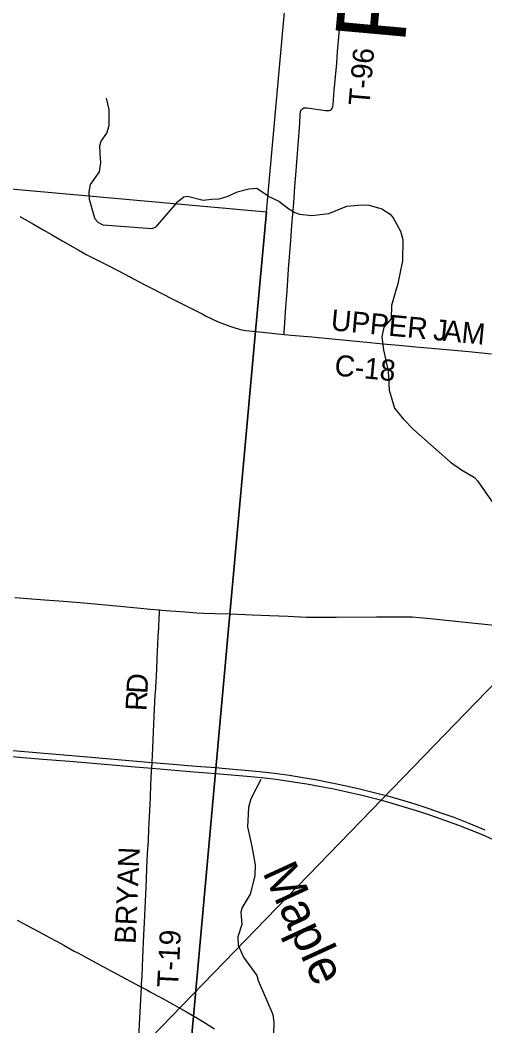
# Model space of a CAD drawing. Extents: x -49 to -8.2, y 9.4 to 23.5.
# Drawn here: x -42.595 to -41.967, y 18.097 to 19.456 of the extents above; entities that cross this region are included whole.
import ezdxf

# ---------------------------------------------------------------- set-up
doc = ezdxf.new("R2010")
doc.units = 0
for name, color, linetype in [('GM_X_Adjacent_County', 7, 'Continuous'), ('GM_X_Adjacent_County_Text', 7, 'Continuous'), ('GM_X_County_Road', 7, 'Continuous'), ('GM_X_County_Road_Text', 7, 'Continuous'), ('GM_X_Minor_River', 7, 'Continuous'), ('GM_X_Minor_River_Text', 7, 'Continuous'), ('GM_X_State_Route', 7, 'Continuous'), ('GM_X_Township', 7, 'Continuous'), ('GM_X_Township_Road', 7, 'Continuous'), ('GM_X_Township_Road_Text', 7, 'Continuous'), ('GM_X_US_Route', 7, 'Continuous'), ('SC_Scratch1', 7, 'Continuous')]:
    doc.layers.add(name, color=color, linetype=linetype)

msp = doc.modelspace()

# ---------------------------------------------------------------- linework, layer by layer
at = {"layer": 'GM_X_Adjacent_County'}
msp.add_lwpolyline([(-43.8792, 15.1984), (-43.7172, 15.1832), (-43.3434, 15.1483), (-43.168, 15.1318), (-42.6345, 15.0821), (-42.6063, 15.3944), (-42.5821, 15.6616), (-42.5481, 16.0375), (-42.5164, 16.3973), (-42.4838, 16.7488), (-42.4779, 16.8137), (-42.4307, 17.336), (-42.4235, 17.4155), (-42.401, 17.664), (-42.3607, 18.1098), (-42.3332, 18.4141), (-42.3116, 18.6529), (-42.2774, 19.0304), (-42.2624, 19.1966), (-42.1878, 20.0216)], dxfattribs=at)
at = {"layer": 'GM_X_County_Road'}
for points in [[(-42.5951, 19.1904), (-42.5768, 19.1799), (-42.5636, 19.1722), (-42.5525, 19.1659), (-42.5372, 19.157), (-42.5238, 19.1492), (-42.5165, 19.1451), (-42.5056, 19.1391), (-42.4913, 19.1316), (-42.4753, 19.1234), (-42.4537, 19.1123), (-42.4272, 19.0986), (-42.4176, 19.0936), (-42.3885, 19.0787), (-42.3772, 19.0729), (-42.3628, 19.0656), (-42.3493, 19.0586), (-42.3435, 19.0557), (-42.3351, 19.0516), (-42.3283, 19.0485), (-42.3252, 19.0471), (-42.3191, 19.0448), (-42.3117, 19.0421), (-42.3051, 19.0399), (-42.3004, 19.0385), (-42.2979, 19.0378), (-42.2952, 19.0372), (-42.2929, 19.0367), (-42.2901, 19.0361), (-42.2767, 19.0348)], [(-42.2767, 19.0348), (-42.2677, 19.0338), (-42.2385, 19.031)], [(-42.2385, 19.031), (-42.2291, 19.0301), (-42.2012, 19.0275), (-42.1734, 19.0249), (-42.1223, 19.02), (-42.1053, 19.0184), (-42.0836, 19.0163), (-42.0604, 19.0141), (-42.0187, 19.0104), (-41.9892, 19.0078), (-41.9583, 19.0049)], [(-42.5989, 18.2396), (-42.5855, 18.2324), (-42.5795, 18.2292), (-42.5691, 18.2235), (-42.5601, 18.2186), (-42.5465, 18.2113), (-42.5399, 18.2077), (-42.5358, 18.2055), (-42.5217, 18.1977), (-42.517, 18.1952), (-42.5072, 18.1899), (-42.4979, 18.1849), (-42.4823, 18.1765), (-42.4339, 18.1504), (-42.4312, 18.1489)], [(-42.4312, 18.1489), (-42.424, 18.1451), (-42.4191, 18.1424), (-42.4104, 18.1377), (-42.4041, 18.1344), (-42.3888, 18.126), (-42.3826, 18.1225), (-42.3703, 18.1155), (-42.3604, 18.1099)], [(-42.3604, 18.1099), (-42.3586, 18.1089), (-42.3481, 18.1027), (-42.3323, 18.0928)]]:
    msp.add_lwpolyline(points, dxfattribs=at)
at = {"layer": 'GM_X_Minor_River'}
for points in [[(-42.2602, 19.2178), (-42.2755, 19.2283), (-42.2859, 19.2274), (-42.3017, 19.2233), (-42.3159, 19.2169), (-42.3265, 19.2139), (-42.3366, 19.2131), (-42.3476, 19.212), (-42.3689, 19.2171), (-42.3737, 19.2165), (-42.3838, 19.2087), (-42.4123, 19.1758), (-42.417, 19.1736), (-42.4829, 19.1784), (-42.4895, 19.1821), (-42.4937, 19.1869), (-42.4953, 19.1925), (-42.5012, 19.2133), (-42.5018, 19.2236), (-42.4999, 19.2336), (-42.4877, 19.2508), (-42.4859, 19.2632), (-42.4867, 19.2749), (-42.4871, 19.286), (-42.4854, 19.292), (-42.4778, 19.3029), (-42.4746, 19.3131), (-42.4746, 19.3349), (-42.4781, 19.3504)], [(-42.2602, 19.2178), (-42.2456, 19.2112), (-42.2321, 19.2005), (-42.2242, 19.1958), (-42.2178, 19.1933), (-42.2009, 19.1916), (-42.178, 19.1942), (-42.1537, 19.2044), (-42.134, 19.2061), (-42.1238, 19.2056), (-42.1065, 19.2007), (-42.0952, 19.1934), (-42.0912, 19.1886), (-42.0812, 19.1703), (-42.0781, 19.1593), (-42.0787, 19.1304), (-42.0855, 19.0973), (-42.0872, 19.0922), (-42.0935, 19.0698), (-42.0937, 19.0522), (-42.104, 19.0407), (-42.1066, 19.0278), (-42.1043, 19.01), (-42.0981, 18.9811), (-42.0965, 18.9556), (-42.0893, 18.9315), (-42.0779, 18.9167), (-42.0639, 18.9025), (-42.0136, 18.8582), (-41.9991, 18.8478), (-41.9816, 18.8378), (-41.9773, 18.833), (-41.9319, 18.7678)], [(-42.27, 18.4293), (-42.2836, 18.4032), (-42.2864, 18.3918), (-42.2878, 18.3655), (-42.282, 18.3389), (-42.2775, 18.3143), (-42.278, 18.2992), (-42.2843, 18.2746), (-42.2951, 18.2566), (-42.297, 18.2504), (-42.2955, 18.2335), (-42.3011, 18.2169), (-42.3006, 18.2058), (-42.2934, 18.1893), (-42.2753, 18.1646), (-42.2733, 18.1579), (-42.2538, 18.112), (-42.2524, 18.1008), (-42.2533, 18.0726)]]:
    msp.add_lwpolyline(points, dxfattribs=at)
at = {"layer": 'GM_X_State_Route'}
for points in [[(-42.602, 18.6756), (-42.5614, 18.6724), (-42.5363, 18.6705), (-42.5088, 18.6681), (-42.4596, 18.6636), (-42.4188, 18.6597), (-42.4068, 18.6587), (-42.4042, 18.6585), (-42.372, 18.656), (-42.3565, 18.6549), (-42.3469, 18.6544), (-42.3314, 18.6538), (-42.3112, 18.6532)], [(-42.3112, 18.6532), (-42.2813, 18.652), (-42.258, 18.6511), (-42.2332, 18.65), (-42.2084, 18.6489), (-42.1991, 18.6488), (-42.168, 18.649), (-42.1136, 18.6494), (-42.0919, 18.6494), (-42.0748, 18.6494), (-42.0654, 18.6491), (-42.0561, 18.6484), (-42.0406, 18.6469), (-41.9942, 18.6422), (-41.937, 18.6364)]]:
    msp.add_lwpolyline(points, dxfattribs=at)
at = {"layer": 'GM_X_Township'}
for points in [[(-45.2367, 19.4874), (-45.2383, 19.4282), (-45.1865, 19.4252), (-44.3721, 19.3785), (-44.1381, 19.3651), (-43.3849, 19.2974), (-42.9176, 19.2555), (-42.2624, 19.1966), (-42.1878, 20.0216)], [(-44.1381, 19.3651), (-43.3849, 19.2974), (-42.9176, 19.2555), (-42.2624, 19.1966), (-42.2774, 19.0304), (-42.3116, 18.6529), (-42.3332, 18.4141), (-42.3607, 18.1098), (-42.401, 17.664), (-42.4235, 17.4155), (-42.4307, 17.336), (-42.4779, 16.8137), (-42.4838, 16.7488), (-42.5134, 16.7854), (-42.6896, 17.0024), (-42.7512, 17.0785), (-42.7992, 17.1379), (-42.8569, 17.0919), (-43.0293, 17.3028), (-43.3135, 17.3244), (-43.5372, 17.3414), (-44.12, 17.3857)]]:
    msp.add_lwpolyline(points, dxfattribs=at)
at = {"layer": 'GM_X_Township_Road'}
for points in [[(-42.2385, 19.031), (-42.2384, 19.0338), (-42.2381, 19.04), (-42.2361, 19.0679), (-42.2345, 19.0896), (-42.2324, 19.119), (-42.2294, 19.1578), (-42.2279, 19.1779), (-42.2255, 19.2089), (-42.2238, 19.2306), (-42.2226, 19.2461), (-42.2207, 19.2694), (-42.2173, 19.3159), (-42.2166, 19.3283), (-42.2163, 19.3315), (-42.2159, 19.333), (-42.2153, 19.3343), (-42.2145, 19.3355), (-42.2133, 19.3364), (-42.2118, 19.3369), (-42.2103, 19.3371), (-42.2072, 19.3369), (-42.1824, 19.3336), (-42.1793, 19.3335), (-42.1777, 19.3337), (-42.1763, 19.3341), (-42.175, 19.3348), (-42.1739, 19.3359), (-42.1732, 19.3372), (-42.1727, 19.3387), (-42.1722, 19.3418), (-42.1707, 19.3604), (-42.1675, 19.3976), (-42.1663, 19.413), (-42.1643, 19.4378), (-42.1621, 19.4642)], [(-42.4118, 18.5523), (-42.4117, 18.5545), (-42.4109, 18.5685), (-42.4094, 18.6032), (-42.409, 18.6113), (-42.4083, 18.6234), (-42.4078, 18.6346), (-42.4071, 18.6479), (-42.4069, 18.6548), (-42.4068, 18.6587)], [(-42.4236, 18.3092), (-42.4227, 18.3297), (-42.4217, 18.3467), (-42.4209, 18.3635), (-42.4194, 18.3951), (-42.4189, 18.406), (-42.4182, 18.4224), (-42.4173, 18.4407), (-42.4171, 18.4449), (-42.4167, 18.4526), (-42.4158, 18.4724), (-42.4147, 18.4938), (-42.4133, 18.5245), (-42.4124, 18.5434), (-42.4118, 18.5523)], [(-42.4312, 18.1489), (-42.4309, 18.1534), (-42.4303, 18.1637), (-42.4291, 18.1888), (-42.4277, 18.2198), (-42.4269, 18.2363), (-42.4256, 18.2651), (-42.4248, 18.2831), (-42.4237, 18.308), (-42.4236, 18.3092)], [(-42.4345, 18.0795), (-42.4336, 18.0984), (-42.432, 18.1323), (-42.4312, 18.1489)]]:
    msp.add_lwpolyline(points, dxfattribs=at)
at = {"layer": 'GM_X_US_Route'}
for points in [[(-42.8384, 18.4802), (-42.8305, 18.4796), (-42.7993, 18.4768), (-42.7934, 18.4763), (-42.7705, 18.4743), (-42.7553, 18.4731), (-42.7346, 18.4714), (-42.7225, 18.4704), (-42.7011, 18.4685), (-42.6541, 18.4647), (-42.6281, 18.4626), (-42.6058, 18.4606), (-42.5912, 18.4593), (-42.5643, 18.4571), (-42.5284, 18.4541), (-42.4913, 18.4511), (-42.4448, 18.4471), (-42.4171, 18.4449), (-42.4061, 18.444), (-42.3656, 18.4405), (-42.3307, 18.4377)], [(-42.6422, 18.4719), (-42.557, 18.4647), (-42.5304, 18.4624), (-42.5038, 18.4602), (-42.4323, 18.4539), (-42.4167, 18.4526), (-42.3881, 18.4502), (-42.3683, 18.4486), (-42.3511, 18.447), (-42.3301, 18.4457)], [(-42.3301, 18.4457), (-42.3219, 18.445), (-42.2916, 18.4423), (-42.2715, 18.4403), (-42.2514, 18.4379), (-42.2314, 18.4352), (-42.213, 18.4324), (-42.1962, 18.4295), (-42.1764, 18.4256), (-42.1566, 18.4215), (-42.1369, 18.417), (-42.1188, 18.4126), (-42.1008, 18.4079), (-42.0799, 18.4019), (-42.0621, 18.3965), (-42.0429, 18.3903), (-42.0253, 18.3842), (-42.0092, 18.3784), (-41.989, 18.3705), (-41.9674, 18.3617)], [(-42.3307, 18.4377), (-42.2834, 18.4336), (-42.2648, 18.4317), (-42.2494, 18.4298), (-42.2232, 18.4261), (-42.2079, 18.4236), (-42.1911, 18.4206), (-42.1712, 18.4167), (-42.1515, 18.4125), (-42.1333, 18.4082), (-42.1137, 18.4033), (-42.0973, 18.3988), (-42.0749, 18.3922), (-42.0541, 18.3858), (-42.0408, 18.3814), (-42.0218, 18.3747), (-42.0028, 18.3678), (-41.9883, 18.3621), (-41.9711, 18.355), (-41.9511, 18.3463)]]:
    msp.add_lwpolyline(points, dxfattribs=at)
at = {"layer": 'SC_Scratch1'}
msp.add_line((-48.2943, 12.0149), (-38.2371, 22.3973), dxfattribs=at)

# ---------------------------------------------------------------- texts
at = {"layer": 'GM_X_Adjacent_County_Text'}
msp.add_text('FAYETTE COUNTY', height=0.094697, rotation=84.8245, dxfattribs=at).set_placement((-42.0755, 19.4229))
at = {"layer": 'GM_X_County_Road_Text'}
for s, height, rotation, p in [('UPPER', 0.02841, 354.6848, (-42.1762, 19.0366)), ('J', 0.0284, 354.3903, (-42.038, 19.0237)), ('A', 0.0284, 354.3884, (-42.0248, 19.0224)), ('M', 0.0284, 354.388, (-41.9999, 19.02)), ('C-18', 0.02841, 354.4949, (-42.1713, 18.9755))]:
    msp.add_text(s, height=height, rotation=rotation, dxfattribs=at).set_placement(p)
at = {"layer": 'GM_X_Minor_River_Text'}
msp.add_text('Maple', height=0.04734, rotation=294.6869, dxfattribs=at).set_placement((-42.2682, 18.3042))
at = {"layer": 'GM_X_Township_Road_Text'}
for s, height, rotation, p in [('T-96', 0.02841, 85.0582, (-42.1233, 19.339)), ('D', 0.0284, 86.5848, (-42.4232, 18.5448)), ('R', 0.0284, 86.9856, (-42.4244, 18.5216)), ('BRYAN', 0.02841, 87.4753, (-42.439, 18.2069)), ('T-19', 0.02841, 87.1666, (-42.3816, 18.1477))]:
    msp.add_text(s, height=height, rotation=rotation, dxfattribs=at).set_placement(p)

doc.saveas('drawing.dxf')
